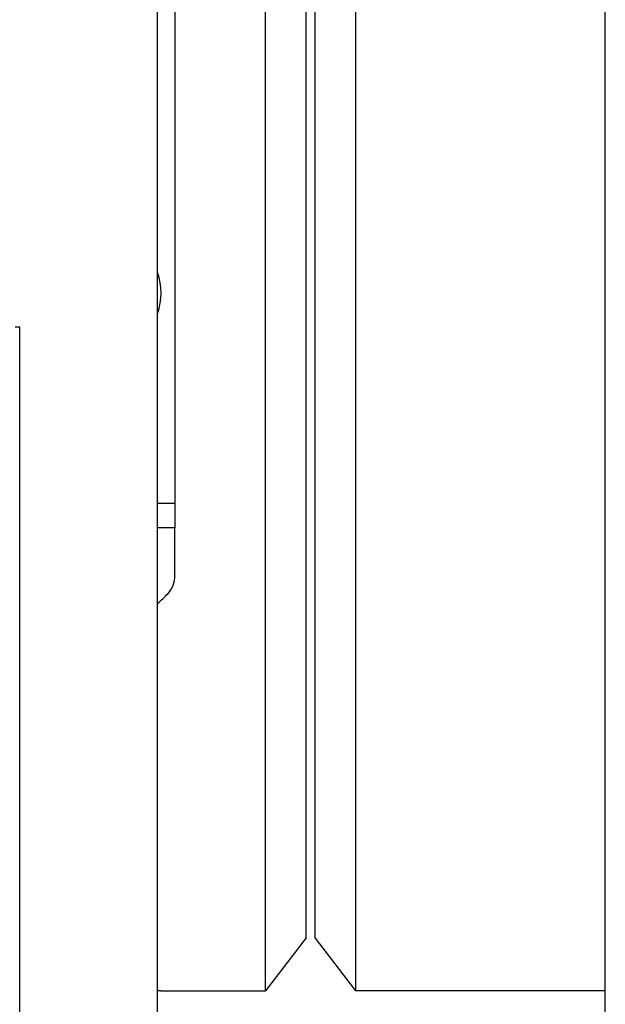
# Model space of a CAD drawing. Header units: inches. Extents: x 5 to 1128, y -85 to 748.
# Tile 346 of 656: x 477 to 485, y 661 to 674. Entities that reach past the tile are written whole.
import ezdxf

# ---------------------------------------------------------------- set-up
doc = ezdxf.new("R2010")
doc.units = ezdxf.units.IN
doc.header["$LTSCALE"] = 32
doc.header["$MEASUREMENT"] = 0
doc.layers.add('Dimension (ANSI)', color=7, linetype='Continuous', lineweight=25)
doc.layers.add('Visible (ANSI)', color=7, linetype='Continuous', lineweight=30)
doc.styles.add('Note Text (ANSI)', font='tahoma.ttf')
doc.dimstyles.new('SB Fraction-16 (ANSI)', dxfattribs={"dimscale": 32, "dimtxt": 0.125, "dimasz": 0.098425, "dimexe": 0.125, "dimexo": 0.0625, "dimgap": 0.031496, "dimtad": 0, "dimtih": 1, "dimtoh": 1, "dimdec": 4, "dimrnd": 1e-08, "dimzin": 0, "dimdsep": 46, "dimlunit": 5, "dimtxsty": 'Note Text (ANSI)', "dimcen": 0.09, "dimdle": 0.393701, "dimclrd": 256, "dimclre": 256, "dimclrt": 256, "dimadec": 0, "dimazin": 3, "dimtfac": 0.96, "dimtofl": 0, "dimtmove": 0, "dimatfit": 3, "dimfxl": 1, "dimfrac": 2, "dimtolj": 1, "dimtzin": 12, "dimlwd": -1, "dimlwe": -1, "dimarcsym": 0})

# ---------------------------------------------------------------- blocks, each defined once
blk = doc.blocks.new('*D19')
at = {"layer": 'Defpoints', "color": 0, "transparency": 16777216}
for p in [(484.781, 699.94), (324.685, 555.94), (484.781, 555.94)]:
    blk.add_point(p, dxfattribs=at)
at = {"layer": 'Dimension (ANSI)', "transparency": 16777216}
for p, q in [((482.781, 699.94), (320.685, 699.94)), ((324.685, 696.79), (324.685, 635.454)), ((324.685, 559.089), (324.685, 629.425)), ((482.781, 555.94), (320.685, 555.94))]:
    blk.add_line(p, q, dxfattribs=at)
for points in [[(324.16, 696.79), (325.21, 696.79), (324.685, 699.94)], [(324.16, 559.089), (325.21, 559.089), (324.685, 555.94)]]:
    blk.add_solid(points, dxfattribs=at)
at = {"layer": 'Dimension (ANSI)', "transparency": 16777216, "insert": (320.552, 634.446), "char_height": 4, "attachment_point": 1, "style": 'Note Text (ANSI)'}
blk.add_mtext('\\A1;144', dxfattribs=at)

msp = doc.modelspace()

# ---------------------------------------------------------------- linework, layer by layer
at = {"layer": 'Visible (ANSI)'}
for p, q in [((484.78063, 555.93978), (484.78063, 699.93978)), ((478.60877, 615.93154), (478.60877, 688.33772)), ((478.84627, 688.32504), (478.84627, 667.72186)), ((480.09548, 661.00228), (480.09548, 686.50228)), ((481.33694, 686.50228), (481.33694, 661.00228)), ((480.65563, 661.73228), (480.65563, 685.77228)), ((480.78063, 661.72728), (480.78063, 685.77728)), ((476.70877, 670.15029), (476.64627, 670.15029)), ((476.70877, 615.93154), (476.70877, 670.15029)), ((478.60877, 667.72186), (478.84627, 667.72186)), ((478.60877, 667.72186), (478.84627, 667.72186)), ((478.84627, 667.72186), (478.84877, 667.38355)), ((478.84877, 667.38355), (478.60877, 667.38355)), ((478.84877, 667.38355), (478.60877, 667.38355)), ((478.84877, 666.72781), (478.84877, 667.38355)), ((480.65563, 661.73228), (480.09548, 661.00228)), ((480.78063, 661.72728), (481.33694, 661.00228)), ((478.65563, 661.00228), (480.09548, 661.00228)), ((484.78063, 661.00228), (481.33694, 661.00228))]:
    msp.add_line(p, q, dxfattribs=at)
for centre, radius, start, end in [((477.84627, 670.61904), 0.8125, 339.794776, 20.205224), ((478.47377, 666.72781), 0.375, 317.518967, 0), ((477.65877, 667.47412), 1.48008, 309.930338, 317.518967)]:
    msp.add_arc(centre, radius, start, end, dxfattribs=at)
msp.add_open_spline([(478.65563, 661.00228), (478.64001, 661.00228), (478.62439, 661.00238), (478.60877, 661.00257)], degree=3, dxfattribs=at)

# ---------------------------------------------------------------- dimensions: what is measured, and where the dimension line sits
at = {"layer": 'Dimension (ANSI)'}
dim = msp.add_linear_dim(base=(324.68489, 555.93978), p1=(484.78063, 699.93978), p2=(484.78063, 555.93978), angle=90, dimstyle='SB Fraction-16 (ANSI)', override={"dimgap": 0.031496, "dimdec": 4, "dimtol": 0, "dimlim": 0, "dimtp": 0, "dimtm": 0, "dimtdec": 2, "dimatfit": 1}, dxfattribs=at)
dim.commit()
dim.dimension.update_dxf_attribs({"geometry": '*D19', "text_midpoint": (324.68489, 632.43978), "dimtype": 160})

doc.saveas('drawing.dxf')
